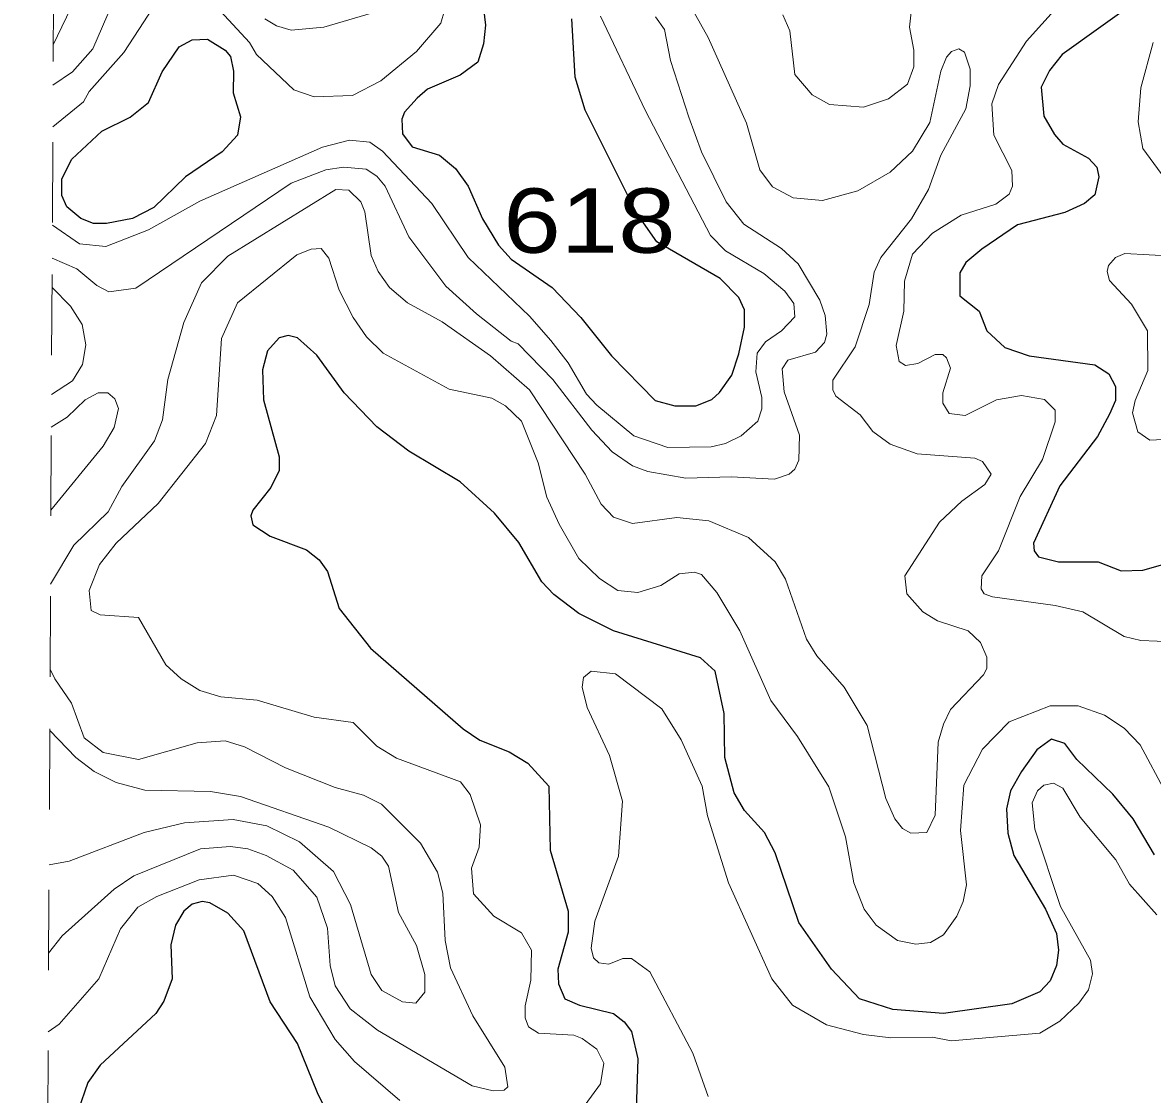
# Model space of a CAD drawing. Extents: x 577 to 602.9, y 7483.8 to 7511.6.
# Drawn here: x 577.049 to 578.455, y 7498.658 to 7499.99 of the extents above; entities that cross this region are included whole.
import ezdxf
from ezdxf.enums import TextEntityAlignment as Align

# ---------------------------------------------------------------- set-up
doc = ezdxf.new("R2010")
doc.units = 0
doc.header["$LTSCALE"] = 0.032
doc.linetypes.add('SHORT_DASHED', pattern=[2.7, 1.5, -1.2])
for name, color, linetype, lineweight in [('1', 7, 'Continuous', 25), ('2', 7, 'Continuous', 13), ('62', 7, 'SHORT_DASHED', 13)]:
    doc.layers.add(name, color=color, linetype=linetype, lineweight=lineweight)
doc.layers.add('61', color=7, linetype='Continuous')

msp = doc.modelspace()

# ---------------------------------------------------------------- linework, layer by layer
at = {"layer": '1'}
for points in [[(578.4387, 7500.0197), (578.3425, 7499.9505), (578.3266, 7499.9306), (578.3163, 7499.9099), (578.3195, 7499.8741), (578.333, 7499.8511), (578.3433, 7499.8391), (578.3751, 7499.8217), (578.3855, 7499.8105), (578.3878, 7499.7986), (578.3831, 7499.7763), (578.3703, 7499.7652), (578.3457, 7499.7541), (578.2869, 7499.739), (578.2423, 7499.7087), (578.2224, 7499.692), (578.2153, 7499.6793), (578.2153, 7499.6507), (578.2391, 7499.6316), (578.2487, 7499.607), (578.2709, 7499.5863), (578.3012, 7499.5759), (578.3831, 7499.5648), (578.4006, 7499.5537), (578.4085, 7499.5378), (578.4085, 7499.5203), (578.4014, 7499.5036), (578.3862, 7499.4758), (578.3393, 7499.4145), (578.3067, 7499.343), (578.3075, 7499.3334), (578.3131, 7499.3263), (578.3377, 7499.3199), (578.387, 7499.3199), (578.4157, 7499.3088), (578.4427, 7499.3096), (578.488, 7499.3223)], [(577.6229, 7500.0077), (577.6253, 7499.9871), (577.6229, 7499.964), (577.6157, 7499.9409), (577.5935, 7499.925), (577.5529, 7499.9075), (577.5402, 7499.8964), (577.5243, 7499.8789), (577.5211, 7499.8702), (577.5219, 7499.8519), (577.5338, 7499.836), (577.568, 7499.8256), (577.5879, 7499.8089), (577.6038, 7499.7867), (577.6213, 7499.7461), (577.6412, 7499.7135), (577.6571, 7499.696), (577.708, 7499.661), (577.7437, 7499.6237), (577.7819, 7499.5759), (577.836, 7499.5203), (577.8606, 7499.5139), (577.8869, 7499.5139), (577.9068, 7499.5219), (577.9163, 7499.5306), (577.9314, 7499.5521), (577.9402, 7499.5783), (577.9473, 7499.6117), (577.9473, 7499.6332), (577.9402, 7499.6483), (577.9171, 7499.6722), (577.8384, 7499.7175), (577.8128, 7499.7539), (577.7493, 7499.8813), (577.7366, 7499.9226), (577.7326, 7499.995)], [(577.9473, 7499.0106), (577.9346, 7499.0328), (577.9227, 7499.0766), (577.9219, 7499.1314), (577.9107, 7499.1839), (577.8924, 7499.2006), (577.7843, 7499.234), (577.7414, 7499.2555), (577.7103, 7499.2793), (577.6952, 7499.2952), (577.6666, 7499.3438), (577.6364, 7499.3803), (577.5935, 7499.4193), (577.5298, 7499.4575), (577.4901, 7499.4877), (577.4495, 7499.5298), (577.4153, 7499.5767), (577.3915, 7499.5982), (577.3796, 7499.6014), (577.3684, 7499.5982), (577.3541, 7499.5823), (577.3477, 7499.5585), (577.3493, 7499.5211), (577.3684, 7499.4503), (577.3684, 7499.4336), (577.3581, 7499.4121), (577.3358, 7499.3843), (577.3334, 7499.3772), (577.3358, 7499.366), (577.3573, 7499.3517), (577.4026, 7499.335), (577.4185, 7499.3223), (577.4289, 7499.308), (577.4432, 7499.2618), (577.4821, 7499.2125), (577.5974, 7499.1124), (577.6181, 7499.098), (577.6547, 7499.0837), (577.6777, 7499.0694), (577.704, 7499.0408), (577.7056, 7498.9613), (577.7278, 7498.8857), (577.7278, 7498.8595), (577.7151, 7498.8134), (577.7159, 7498.7951), (577.7239, 7498.7768), (577.7422, 7498.7688), (577.7843, 7498.7585), (577.7978, 7498.7482), (577.8066, 7498.7362), (577.8145, 7498.702), (577.8121, 7498.6265)], [(578.457, 7498.9557), (578.4308, 7499.0002), (578.4053, 7499.0312), (578.3608, 7499.0742), (578.3457, 7499.0941), (578.329, 7499.0996), (578.3107, 7499.0861), (578.2916, 7499.0591), (578.2781, 7499.0352), (578.2733, 7499.013), (578.2749, 7498.9827), (578.2821, 7498.9549), (578.3218, 7498.8881), (578.3354, 7498.8579), (578.3377, 7498.8372), (578.3354, 7498.8181), (578.3274, 7498.7991), (578.3147, 7498.7855), (578.2797, 7498.7704), (578.1946, 7498.7585), (578.1318, 7498.7633), (578.0904, 7498.7768), (578.0555, 7498.8134), (578.0149, 7498.8714), (577.9855, 7498.9581), (577.972, 7498.9835), (577.9473, 7499.0106)], [(577.4408, 7498.6106), (577.4161, 7498.6599), (577.3915, 7498.7211), (577.3573, 7498.7728), (577.3247, 7498.8611), (577.3048, 7498.8833), (577.2825, 7498.8961), (577.273, 7498.8977), (577.2603, 7498.8945), (577.2499, 7498.8857), (577.2396, 7498.8682), (577.234, 7498.8436), (577.2356, 7498.8014), (577.2253, 7498.7736), (577.215, 7498.7585)], [(577.215, 7498.7585), (577.1458, 7498.6941), (577.1307, 7498.6726), (577.1187, 7498.6376)]]:
    msp.add_lwpolyline(points, dxfattribs=at)
msp.add_lwpolyline([(577.1107, 7499.8203), (577.1482, 7499.8551), (577.1831, 7499.8725), (577.2062, 7499.8908), (577.2229, 7499.929), (577.2444, 7499.96), (577.2603, 7499.9688), (577.2794, 7499.9696), (577.3016, 7499.956), (577.308, 7499.9481), (577.312, 7499.9298), (577.3112, 7499.9028), (577.3207, 7499.8733), (577.3167, 7499.8503), (577.2977, 7499.8296), (577.2523, 7499.7986), (577.2126, 7499.7604), (577.1863, 7499.7469), (577.1537, 7499.7405), (577.1378, 7499.7405), (577.1219, 7499.7469), (577.1044, 7499.7612), (577.0981, 7499.7755), (577.0981, 7499.7962)], close=True, dxfattribs=at)
at = {"layer": '2'}
for points in [[(577.5744, 7500.0053), (577.5696, 7499.9894), (577.5394, 7499.9544), (577.4949, 7499.9179), (577.4599, 7499.8996), (577.4122, 7499.898), (577.3867, 7499.9067), (577.3406, 7499.9505), (577.3318, 7499.9656), (577.2643, 7500.0387)], [(577.8638, 7500.0403), (577.902, 7499.9719), (577.9497, 7499.8654), (577.9664, 7499.8073), (577.9823, 7499.7859), (578.0077, 7499.7724), (578.0443, 7499.7692), (578.0881, 7499.7811), (578.1286, 7499.8042), (578.1564, 7499.8304), (578.1779, 7499.8662), (578.1914, 7499.9298), (578.1986, 7499.9473), (578.2049, 7499.9544), (578.2137, 7499.9576), (578.2209, 7499.9537), (578.228, 7499.9322), (578.228, 7499.9115), (578.2224, 7499.8829), (578.1914, 7499.8256), (578.1763, 7499.7827), (578.1549, 7499.7461), (578.1167, 7499.6984), (578.1087, 7499.6801), (578.1024, 7499.6396), (578.0849, 7499.5871), (578.057, 7499.5457), (578.057, 7499.5338), (578.061, 7499.5258), (578.0912, 7499.5028), (578.1071, 7499.4821), (578.1286, 7499.4662), (578.162, 7499.4543), (578.2336, 7499.4487), (578.2431, 7499.4447), (578.2542, 7499.4288), (578.2463, 7499.4161), (578.2177, 7499.3954), (578.1898, 7499.3692), (578.1469, 7499.3024), (578.1493, 7499.2801), (578.1692, 7499.2579), (578.1875, 7499.2467), (578.2256, 7499.234), (578.2407, 7499.2197), (578.2487, 7499.2014), (578.2487, 7499.1871), (578.2447, 7499.1792), (578.2034, 7499.1362), (578.1946, 7499.1179), (578.1882, 7499.0957), (578.1843, 7499.005), (578.1739, 7498.9835), (578.1541, 7498.9827), (578.1437, 7498.9883), (578.1342, 7499.0002), (578.123, 7499.0257)], [(577.2245, 7500.0284), (577.1752, 7499.9529), (577.1323, 7499.9044), (577.1251, 7499.8916), (577.0871, 7499.8606)], [(577.0876, 7499.9628), (577.1148, 7500.0197)], [(577.0873, 7499.9123), (577.1116, 7499.929), (577.137, 7499.9576), (577.1609, 7500.0133)], [(577.3509, 7499.995), (577.3652, 7499.9863), (577.3835, 7499.9807), (577.4241, 7499.9847), (577.5004, 7500.0069)], [(577.995, 7499.9998), (578.0038, 7499.9799), (578.0101, 7499.9258), (578.0316, 7499.9004), (578.0531, 7499.8884), (578.0952, 7499.8853), (578.1262, 7499.8956), (578.1501, 7499.9139), (578.158, 7499.9354), (578.158, 7499.956), (578.1525, 7499.9847), (578.1549, 7500.0069)], [(578.3362, 7500.0093), (578.298, 7499.9672), (578.263, 7499.9131), (578.255, 7499.8892), (578.2574, 7499.8503), (578.2797, 7499.8065), (578.2805, 7499.7867), (578.2765, 7499.7771), (578.2598, 7499.7644), (578.2169, 7499.7509), (578.1811, 7499.7286), (578.1564, 7499.7024), (578.1461, 7499.669), (578.1453, 7499.6316), (578.1358, 7499.5887), (578.1397, 7499.5688), (578.1477, 7499.564), (578.1628, 7499.5664), (578.1843, 7499.5775), (578.1938, 7499.5775), (578.1986, 7499.5736), (578.2034, 7499.5608), (578.1938, 7499.5298), (578.1938, 7499.5171), (578.2018, 7499.5044), (578.2216, 7499.502), (578.2606, 7499.5211), (578.2916, 7499.5266), (578.3202, 7499.5219), (578.3338, 7499.5084)], [(577.8368, 7499.9974), (577.8479, 7499.9815), (577.8551, 7499.9433), (577.8781, 7499.8725), (577.894, 7499.8296), (577.9243, 7499.7676), (577.9465, 7499.7398), (577.9934, 7499.7095), (578.0141, 7499.6904), (578.0411, 7499.6451), (578.0475, 7499.626), (578.0499, 7499.603), (578.0467, 7499.5926), (578.0356, 7499.5807), (578.0014, 7499.5704), (577.9942, 7499.56), (577.9966, 7499.5314), (578.0157, 7499.4773), (578.0149, 7499.4463), (578.0101, 7499.4352), (578.003, 7499.4288), (577.9847, 7499.4225), (577.9306, 7499.4257), (577.8742, 7499.4241), (577.8272, 7499.432), (577.8082, 7499.4392), (577.7827, 7499.4567), (577.7573, 7499.4837), (577.7088, 7499.5465), (577.6658, 7499.5911), (577.6571, 7499.5942), (577.6141, 7499.6284), (577.576, 7499.6626), (577.5298, 7499.7238), (577.5004, 7499.7867), (577.4901, 7499.7994), (577.4766, 7499.8081), (577.4487, 7499.8105), (577.4265, 7499.8073), (577.3835, 7499.7906), (577.1903, 7499.6602), (577.1569, 7499.6555), (577.1418, 7499.6634), (577.1171, 7499.6841), (577.0863, 7499.6973)], [(577.0865, 7499.7383), (577.1203, 7499.7151), (577.1529, 7499.7119), (577.2062, 7499.7326), (577.2698, 7499.7684), (577.4225, 7499.8352), (577.4559, 7499.8439), (577.4813, 7499.8415), (577.4972, 7499.8304), (577.5585, 7499.7652), (577.6038, 7499.6984), (577.6801, 7499.6252), (577.7064, 7499.595), (577.7278, 7499.5672), (577.7509, 7499.5282), (577.7636, 7499.5147), (577.8097, 7499.4765), (577.8519, 7499.4622), (577.906, 7499.463), (577.9235, 7499.467), (577.9433, 7499.4765), (577.964, 7499.4948), (577.9688, 7499.5099), (577.9688, 7499.5243), (577.9616, 7499.5561), (577.9632, 7499.5791), (577.9736, 7499.5934), (577.9934, 7499.607), (578.0101, 7499.6245), (578.0085, 7499.6411), (577.9974, 7499.6563), (577.9712, 7499.6785), (577.9235, 7499.7064), (577.9052, 7499.7254), (577.8241, 7499.8805), (577.7684, 7499.9982)], [(578.4554, 7499.9656), (578.4403, 7499.9091), (578.4371, 7499.867), (578.4427, 7499.8336), (578.4849, 7499.7763)], [(578.123, 7499.0257), (578.1, 7499.1163), (578.0714, 7499.164), (578.0372, 7499.203), (578.0244, 7499.2237), (577.9982, 7499.2984), (577.9855, 7499.3199), (577.9521, 7499.3501), (577.9028, 7499.3708), (577.863, 7499.3748), (577.8082, 7499.3676), (577.7843, 7499.3756), (577.7692, 7499.3915), (577.7493, 7499.4288), (577.6801, 7499.5338), (577.6316, 7499.5759), (577.5712, 7499.6181), (577.5283, 7499.6419), (577.506, 7499.661), (577.4917, 7499.6809), (577.4829, 7499.7008), (577.475, 7499.7549), (577.4702, 7499.7676), (577.4551, 7499.7819), (577.4392, 7499.7827), (577.3048, 7499.7), (577.2722, 7499.6666), (577.2499, 7499.6173), (577.2301, 7499.5465), (577.2237, 7499.4964), (577.2134, 7499.4702), (577.1728, 7499.4137), (577.1561, 7499.3819), (577.1132, 7499.3406), (577.0842, 7499.2921)], [(578.4713, 7499.0328), (578.4395, 7499.0925), (578.4196, 7499.1132), (578.395, 7499.1291), (578.3624, 7499.141), (578.3274, 7499.141), (578.2765, 7499.1211), (578.2431, 7499.0869), (578.2201, 7499.0424), (578.2161, 7498.9859), (578.2232, 7498.9183), (578.2193, 7498.8977), (578.2113, 7498.8794), (578.1946, 7498.8563), (578.1787, 7498.8468), (578.1604, 7498.8444), (578.1374, 7498.8492), (578.1111, 7498.8682), (578.096, 7498.8881), (578.0833, 7498.9207), (578.0729, 7498.978), (578.0523, 7499.04), (578.0133, 7499.1028), (577.9799, 7499.1473), (577.9417, 7499.234), (577.9131, 7499.2817), (577.894, 7499.304), (577.8853, 7499.3072), (577.8662, 7499.3048), (577.8431, 7499.2905), (577.8145, 7499.2817), (577.7899, 7499.2841), (577.7668, 7499.2992), (577.7414, 7499.3239), (577.7167, 7499.3668), (577.7016, 7499.4002), (577.6905, 7499.4431), (577.6698, 7499.4948), (577.6499, 7499.5139), (577.6332, 7499.5235), (577.5799, 7499.5346), (577.498, 7499.5791), (577.4774, 7499.5998), (577.4607, 7499.6237), (577.4432, 7499.6578), (577.4304, 7499.6976), (577.4209, 7499.7095), (577.4082, 7499.7087), (577.3907, 7499.7016), (577.3167, 7499.6419), (577.2969, 7499.5974), (577.2905, 7499.502), (577.277, 7499.467), (577.2181, 7499.3923), (577.1657, 7499.343), (577.145, 7499.3167), (577.1323, 7499.2841), (577.1346, 7499.2595), (577.1458, 7499.2539), (577.1935, 7499.2507), (577.2277, 7499.1919), (577.2468, 7499.1744), (577.2698, 7499.1601), (577.2961, 7499.1521)], [(578.4809, 7499.7), (578.4204, 7499.7032), (578.4085, 7499.6984), (578.3998, 7499.6881), (578.3982, 7499.6809), (578.4014, 7499.6698), (578.4284, 7499.6404), (578.4483, 7499.607), (578.4491, 7499.5577), (578.4332, 7499.5203), (578.43, 7499.5052), (578.4363, 7499.4813), (578.4515, 7499.471), (578.4841, 7499.4726)], [(577.0854, 7499.5278), (577.1115, 7499.5451), (577.1242, 7499.5651), (577.1282, 7499.5897), (577.1235, 7499.615), (577.1089, 7499.6376), (577.0861, 7499.6609)], [(577.0852, 7499.4871), (577.1049, 7499.4998), (577.1275, 7499.5212), (577.1434, 7499.5298), (577.1553, 7499.5298), (577.1641, 7499.5227), (577.1688, 7499.5107), (577.1633, 7499.4869), (577.1497, 7499.4638), (577.0847, 7499.3842)], [(578.3338, 7499.5084), (578.3338, 7499.494), (578.3179, 7499.4471), (578.29, 7499.401), (578.263, 7499.3334), (578.2423, 7499.3024), (578.2415, 7499.2865), (578.2455, 7499.2801), (578.2558, 7499.2762), (578.3338, 7499.2658), (578.368, 7499.2579), (578.4196, 7499.2269), (578.4403, 7499.2221), (578.4809, 7499.2205)], [(577.0836, 7499.1866), (577.0896, 7499.1743), (577.1102, 7499.1443), (577.1259, 7499.1012), (577.1497, 7499.0829), (577.1935, 7499.0742), (577.2666, 7499.0949), (577.3016, 7499.0972), (577.3255, 7499.0901), (577.3764, 7499.0639), (577.4384, 7499.0392), (577.4734, 7499.0297), (577.4957, 7499.0185), (577.5442, 7498.97), (577.5656, 7498.9342), (577.572, 7498.908), (577.5752, 7498.8492), (577.5815, 7498.815), (577.6094, 7498.7553), (577.6491, 7498.6917), (577.6531, 7498.6671), (577.6483, 7498.6631), (577.6348, 7498.6623), (577.6086, 7498.6686), (577.4909, 7498.7378), (577.4567, 7498.7641), (577.4384, 7498.7927), (577.432, 7498.8181), (577.4289, 7498.8643), (577.4153, 7498.9032), (577.3859, 7498.9366), (577.3525, 7498.9549), (577.3295, 7498.9629), (577.308, 7498.966), (577.2706, 7498.9629), (577.1879, 7498.9295), (577.1633, 7498.9128), (577.0989, 7498.8549), (577.0819, 7498.8333)], [(578.4602, 7498.881), (578.426, 7498.9191), (578.4093, 7498.9493), (578.3648, 7499.0026), (578.3433, 7499.0384), (578.3314, 7499.0448), (578.3195, 7499.0424), (578.3115, 7499.0352), (578.3051, 7499.0201), (578.3083, 7498.9875), (578.3401, 7498.8913), (578.3775, 7498.8245), (578.3799, 7498.8078), (578.3751, 7498.7879), (578.3632, 7498.7712), (578.3393, 7498.749), (578.3147, 7498.7339), (578.2042, 7498.7243), (578.1811, 7498.7291), (578.1294, 7498.7283), (578.0952, 7498.7323), (578.0491, 7498.7442), (578.0069, 7498.7688), (577.9815, 7498.8014), (577.9274, 7498.9207), (577.9012, 7499.0042), (577.8948, 7499.0408), (577.8686, 7499.0988), (577.8447, 7499.137), (577.7867, 7499.1807), (577.7565, 7499.1839), (577.7469, 7499.176), (577.7453, 7499.164), (577.7517, 7499.1386), (577.7795, 7499.079), (577.7954, 7499.0225), (577.7907, 7498.9541), (577.7612, 7498.873), (577.7565, 7498.8396), (577.7596, 7498.8277), (577.766, 7498.8213), (577.7787, 7498.8197), (577.7962, 7498.8269), (577.8066, 7498.8269), (577.8296, 7498.8102), (577.8829, 7498.7092), (577.902, 7498.6551)], [(577.2961, 7499.1521), (577.3414, 7499.1481), (577.4122, 7499.1267), (577.4607, 7499.1203), (577.4901, 7499.0909), (577.5147, 7499.0758), (577.5943, 7499.0464), (577.6062, 7499.0305), (577.6189, 7498.9931), (577.6173, 7498.9652), (577.6078, 7498.939), (577.6102, 7498.9072), (577.6356, 7498.8794), (577.6698, 7498.8587), (577.6825, 7498.8372), (577.6817, 7498.7999), (577.6746, 7498.768), (577.6746, 7498.7529), (577.6785, 7498.7418), (577.6913, 7498.7339), (577.735, 7498.7315), (577.7453, 7498.7275), (577.7636, 7498.714), (577.7724, 7498.6965), (577.7684, 7498.671), (577.7493, 7498.6448)], [(577.0833, 7499.11), (577.1156, 7499.0766), (577.1386, 7499.0591), (577.1657, 7499.0456), (577.2014, 7499.036), (577.2833, 7499.0344), (577.3207, 7499.0281), (577.4304, 7498.9899), (577.4829, 7498.9645), (577.4964, 7498.9541), (577.5044, 7498.9414), (577.5171, 7498.8841), (577.5394, 7498.8428), (577.5497, 7498.807), (577.5497, 7498.7847), (577.5386, 7498.7712), (577.5219, 7498.7728), (577.4964, 7498.7871), (577.4829, 7498.807), (577.4575, 7498.8937), (577.436, 7498.935), (577.3939, 7498.9716), (577.3533, 7498.9915), (577.3112, 7498.9994), (577.2507, 7498.9955), (577.2006, 7498.9835), (577.1076, 7498.9478), (577.0824, 7498.9434)], [(577.5187, 7498.6504), (577.4623, 7498.6989), (577.4384, 7498.7259), (577.4066, 7498.7792), (577.3764, 7498.8778), (577.3597, 7498.904), (577.3422, 7498.9199), (577.312, 7498.9303), (577.269, 7498.9247), (577.2165, 7498.904), (577.1927, 7498.8905), (577.1712, 7498.8635), (577.1442, 7498.8014), (577.0948, 7498.7452), (577.0814, 7498.7354)]]:
    msp.add_lwpolyline(points, dxfattribs=at)
at = {"layer": '62'}
msp.add_lwpolyline([(577.0495, 7492.3992), (577.0523, 7492.9641), (577.0552, 7493.5289), (577.058, 7494.0937), (577.0609, 7494.6585), (577.0637, 7495.2233), (577.0666, 7495.7881), (577.0694, 7496.3529), (577.0723, 7496.9178), (577.0751, 7497.4826), (577.078, 7498.0474), (577.0808, 7498.6122), (577.0836, 7499.177), (577.0865, 7499.7418), (577.0893, 7500.3066), (577.0922, 7500.8714)], dxfattribs=at)

# ---------------------------------------------------------------- texts
at = {"layer": '61', "width": 1.2}
msp.add_text('618', height=0.08, dxfattribs=at).set_placement((577.7545, 7499.7041), align=Align.CENTER)

doc.saveas('drawing.dxf')
